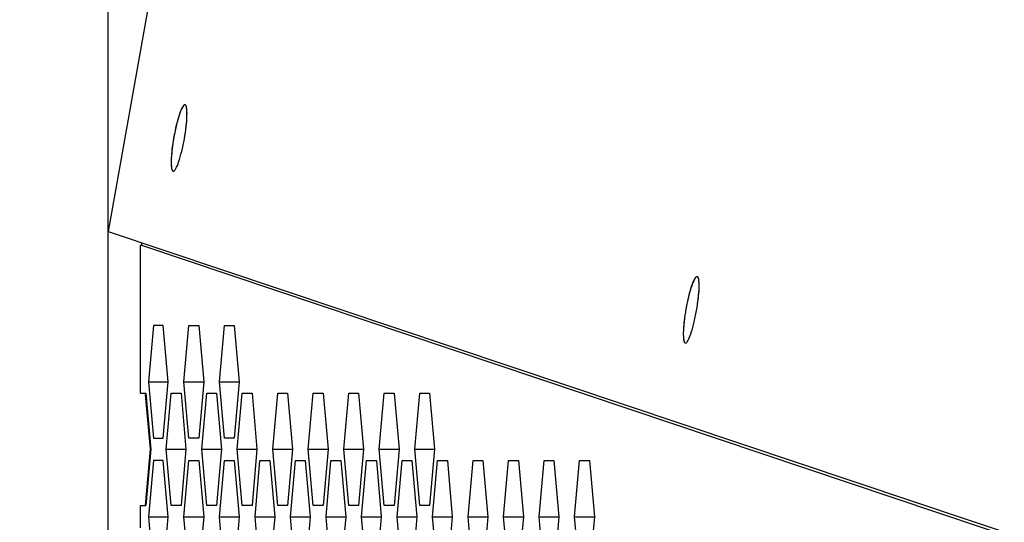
# Model space of a CAD drawing. Header units: millimetres. Extents: x 0 to 420, y 0 to 297.
# Tile 261 of 514: x 225.99 to 230.38, y 221.8 to 224.03. Entities that reach past the tile are written whole.
import ezdxf

# ---------------------------------------------------------------- set-up
doc = ezdxf.new("R2010")
doc.units = ezdxf.units.MM
doc.header["$LTSCALE"] = 23.1
doc.layers.get('0').update_dxf_attribs({"linetype": 'CONTINUOUS'})
doc.layers.add('02___PRT_ALL_AXES', color=7, linetype='CONTINUOUS')
doc.layers.add('DIM_PILOTEES', color=7, linetype='CONTINUOUS')
doc.styles.get("Standard").update_dxf_attribs({"font": 'txt', "width": 0.7})
doc.dimstyles.new('DIMSTYLE_1', dxfattribs={"dimtxt": 2.5, "dimasz": 3.5, "dimexe": 2, "dimexo": 0, "dimtad": 1, "dimdec": 0, "dimlfac": 10, "dimdsep": 46, "dimtxsty": 'Standard', "dimblk": '_FILLED', "dimblk1": '_FILLED', "dimblk2": '_FILLED', "dimcen": 0.09, "dimazin": 2, "dimtp": 1.2, "dimtm": 1.2, "dimtfac": 1, "dimtdec": 0, "dimtofl": 0, "dimtmove": 0, "dimatfit": 3, "dimldrblk": '_FILLED', "dimfxl": 0, "dimtolj": 1, "dimarcsym": 0})
doc.dimstyles.new('DIMSTYLE_2', dxfattribs={"dimtxt": 2.5, "dimasz": 3.5, "dimexe": 2, "dimexo": 0, "dimtad": 1, "dimdec": 0, "dimlfac": 10, "dimdsep": 46, "dimtxsty": 'Standard', "dimblk": '_FILLED', "dimblk1": '_FILLED', "dimblk2": '_FILLED', "dimcen": 0.09, "dimazin": 2, "dimtp": 0.5, "dimtm": 0.5, "dimtfac": 1, "dimtdec": 0, "dimtofl": 0, "dimtmove": 0, "dimatfit": 3, "dimldrblk": '_FILLED', "dimfxl": 0, "dimtolj": 1, "dimarcsym": 0})
doc.dimstyles.new('DIMSTYLE_4', dxfattribs={"dimtxt": 2.5, "dimasz": 3.5, "dimexe": 2, "dimexo": 0, "dimtad": 1, "dimdec": 0, "dimlfac": 10, "dimdsep": 46, "dimtxsty": 'Standard', "dimblk": '_FILLED', "dimblk1": '_FILLED', "dimblk2": '_FILLED', "dimcen": 0.09, "dimazin": 2, "dimtp": 0.8, "dimtm": 0.8, "dimtfac": 1, "dimtdec": 0, "dimtofl": 0, "dimtmove": 0, "dimatfit": 3, "dimldrblk": '_FILLED', "dimfxl": 0, "dimtolj": 1, "dimarcsym": 0})

# ---------------------------------------------------------------- blocks, each defined once
blk = doc.blocks.new('_FILLED')
at = {"color": 0, "linetype": 'ByBlock'}
blk.add_solid([(0, 0), (-1, 0.1429), (-1, -0.1429)], dxfattribs=at)
blk = doc.blocks.new('*D1')
at = {"layer": 'DIM_PILOTEES', "color": 2, "linetype": 'Continuous'}
for p, q in [((273.9153, 254.2086), (213.2201, 254.2086)), ((215.2201, 254.2086), (215.2201, 191.8279)), ((215.2201, 129.4471), (215.2201, 191.8279)), ((273.9407, 129.4471), (213.2201, 129.4471))]:
    blk.add_line(p, q, dxfattribs=at)
at = {"layer": 'DIM_PILOTEES', "color": 2, "linetype": 'Continuous', "xscale": 3.5, "yscale": 3.5, "zscale": 3.5}
for p, rotation in [((215.2201, 254.2086), 90), ((215.2201, 129.4471), 270)]:
    blk.add_blockref('_FILLED', p, dxfattribs=dict(at, rotation=rotation))
at = {"layer": 'DIM_PILOTEES', "color": 2, "linetype": 'Continuous', "insert": (212.0951, 191.6644), "char_height": 2.5, "width": 10.982143, "attachment_point": 2, "rotation": 90, "line_spacing_factor": 0.9}
blk.add_mtext('{\\ftxt;\\W0.0001;\\H0.0001;\\~}{\\ftxt;\\W2.9285714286;\\H2.5; }{\\ftxt;\\W0.0001;\\H0.0001;\\~}', dxfattribs=at)
blk = doc.blocks.new('*D2')
at = {"layer": 'DIM_PILOTEES', "color": 2, "linetype": 'Continuous'}
for p, q in [((226.3883, 206.1532), (226.3883, 267.8625)), ((243.2945, 226.4959), (243.2945, 267.8625)), ((226.3883, 265.8625), (218.8883, 265.8625)), ((218.8883, 265.8625), (234.8414, 265.8625)), ((250.7945, 265.8625), (234.8414, 265.8625)), ((243.2945, 265.8625), (250.7945, 265.8625))]:
    blk.add_line(p, q, dxfattribs=at)
at = {"layer": 'DIM_PILOTEES', "color": 2, "linetype": 'Continuous', "xscale": 3.5, "yscale": 3.5, "zscale": 3.5}
blk.add_blockref('_FILLED', (226.3883, 265.8625), dxfattribs=at)
at = {"layer": 'DIM_PILOTEES', "color": 2, "linetype": 'Continuous', "xscale": 3.5, "yscale": 3.5, "zscale": 3.5, "rotation": 180}
blk.add_blockref('_FILLED', (243.2945, 265.8625), dxfattribs=at)
at = {"layer": 'DIM_PILOTEES', "color": 2, "linetype": 'Continuous', "insert": (235.5503, 268.9875), "char_height": 2.5, "width": 8.035714, "attachment_point": 2, "line_spacing_factor": 0.9}
blk.add_mtext('{\\ftxt;\\W0.0001;\\H0.0001;\\~}{\\ftxt;\\W2.1428571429;\\H2.5; }{\\ftxt;\\W0.0001;\\H0.0001;\\~}', dxfattribs=at)
blk = doc.blocks.new('*D9')
at = {"layer": 'DIM_PILOTEES', "color": 2, "linetype": 'Continuous'}
for p, q in [((226.3883, 206.1532), (226.3883, 279.9641)), ((276.2211, 241.5579), (276.2211, 279.9641)), ((226.3883, 277.9641), (251.3047, 277.9641)), ((276.2211, 277.9641), (251.3047, 277.9641))]:
    blk.add_line(p, q, dxfattribs=at)
at = {"layer": 'DIM_PILOTEES', "color": 2, "linetype": 'Continuous', "xscale": 3.5, "yscale": 3.5, "zscale": 3.5, "rotation": 180}
blk.add_blockref('_FILLED', (226.3883, 277.9641), dxfattribs=at)
at = {"layer": 'DIM_PILOTEES', "color": 2, "linetype": 'Continuous', "xscale": 3.5, "yscale": 3.5, "zscale": 3.5}
blk.add_blockref('_FILLED', (276.2211, 277.9641), dxfattribs=at)
at = {"layer": 'DIM_PILOTEES', "color": 2, "linetype": 'Continuous', "insert": (253.158, 281.0891), "char_height": 2.5, "width": 8.839286, "attachment_point": 2, "line_spacing_factor": 0.9}
blk.add_mtext('{\\ftxt;\\W0.0001;\\H0.0001;\\~}{\\ftxt;\\W2.3571428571;\\H2.5; }{\\ftxt;\\W0.0001;\\H0.0001;\\~}', dxfattribs=at)

msp = doc.modelspace()

# ---------------------------------------------------------------- linework, layer by layer
at = {"color": 7, "linetype": 'Continuous'}
for p, q in [((227.1719, 227.4965), (226.3883, 223.0907)), ((226.3883, 223.0907), (231.3956, 221.4117)), ((226.5676, 222.422), (226.6554, 222.422)), ((226.7257, 222.422), (226.8135, 222.422)), ((226.8838, 222.422), (226.9716, 222.422)), ((226.6466, 222.122), (226.7345, 222.122)), ((226.8047, 222.122), (226.8926, 222.122)), ((226.9628, 222.122), (227.0506, 222.122)), ((227.1209, 222.122), (227.2087, 222.122)), ((227.279, 222.122), (227.3668, 222.122)), ((227.4371, 222.122), (227.5249, 222.122)), ((227.5952, 222.122), (227.683, 222.122)), ((227.7533, 222.122), (227.8411, 222.122)), ((226.5676, 221.822), (226.6554, 221.822)), ((226.7257, 221.822), (226.8135, 221.822)), ((226.8838, 221.822), (226.9716, 221.822)), ((227.0419, 221.822), (227.1297, 221.822)), ((227.2, 221.822), (227.2878, 221.822)), ((227.358, 221.822), (227.4459, 221.822)), ((227.5161, 221.822), (227.604, 221.822)), ((227.6742, 221.822), (227.7621, 221.822)), ((227.8323, 221.822), (227.9201, 221.822)), ((227.9904, 221.822), (228.0782, 221.822)), ((228.1485, 221.822), (228.2363, 221.822)), ((228.3066, 221.822), (228.3944, 221.822)), ((228.4647, 221.822), (228.5525, 221.822))]:
    msp.add_line(p, q, dxfattribs=at)
at = {"color": 3, "linetype": 'Continuous'}
for p, q in [((226.5324, 222.372), (226.5324, 223.0294)), ((226.5324, 223.0294), (226.5369, 223.0294)), ((226.5369, 223.0294), (231.4262, 221.3887)), ((226.5895, 222.672), (226.5676, 222.422)), ((226.6335, 222.672), (226.5895, 222.672)), ((226.6554, 222.422), (226.6335, 222.672)), ((226.7257, 222.422), (226.7476, 222.672)), ((226.7476, 222.672), (226.7916, 222.672)), ((226.7916, 222.672), (226.8135, 222.422)), ((226.8838, 222.422), (226.9057, 222.672)), ((226.9057, 222.672), (226.9496, 222.672)), ((226.9496, 222.672), (226.9716, 222.422)), ((226.5676, 222.422), (226.5895, 222.172)), ((226.6335, 222.172), (226.6554, 222.422)), ((226.7476, 222.172), (226.7257, 222.422)), ((226.8135, 222.422), (226.7916, 222.172)), ((226.9057, 222.172), (226.8838, 222.422)), ((226.9716, 222.422), (226.9496, 222.172)), ((226.5324, 222.372), (226.5555, 222.372)), ((226.5764, 222.122), (226.555, 222.3651)), ((226.5555, 222.372), (226.5785, 222.122)), ((226.6466, 222.122), (226.6686, 222.372)), ((226.6686, 222.372), (226.7125, 222.372)), ((226.7125, 222.372), (226.7345, 222.122)), ((226.8047, 222.122), (226.8267, 222.372)), ((226.8267, 222.372), (226.8706, 222.372)), ((226.8706, 222.372), (226.8926, 222.122)), ((226.9628, 222.122), (226.9848, 222.372)), ((226.9848, 222.372), (227.0287, 222.372)), ((227.0287, 222.372), (227.0506, 222.122)), ((227.1209, 222.122), (227.1429, 222.372)), ((227.1429, 222.372), (227.1868, 222.372)), ((227.1868, 222.372), (227.2087, 222.122)), ((227.279, 222.122), (227.301, 222.372)), ((227.301, 222.372), (227.3449, 222.372)), ((227.3449, 222.372), (227.3668, 222.122)), ((227.4371, 222.122), (227.459, 222.372)), ((227.459, 222.372), (227.503, 222.372)), ((227.503, 222.372), (227.5249, 222.122)), ((227.5952, 222.122), (227.6171, 222.372)), ((227.6171, 222.372), (227.6611, 222.372)), ((227.6611, 222.372), (227.683, 222.122)), ((227.7533, 222.122), (227.7752, 222.372)), ((227.7752, 222.372), (227.8191, 222.372)), ((227.8191, 222.372), (227.8411, 222.122)), ((226.5895, 222.172), (226.6335, 222.172)), ((226.7916, 222.172), (226.7476, 222.172)), ((226.9496, 222.172), (226.9057, 222.172)), ((226.5544, 221.872), (226.5764, 222.122)), ((226.5785, 222.122), (226.5555, 221.872)), ((226.6686, 221.872), (226.6466, 222.122)), ((226.7345, 222.122), (226.7125, 221.872)), ((226.8267, 221.872), (226.8047, 222.122)), ((226.8926, 222.122), (226.8706, 221.872)), ((226.9848, 221.872), (226.9628, 222.122)), ((227.0506, 222.122), (227.0287, 221.872)), ((227.1429, 221.872), (227.1209, 222.122)), ((227.2087, 222.122), (227.1868, 221.872)), ((227.301, 221.872), (227.279, 222.122)), ((227.3668, 222.122), (227.3449, 221.872)), ((227.459, 221.872), (227.4371, 222.122)), ((227.5249, 222.122), (227.503, 221.872)), ((227.6171, 221.872), (227.5952, 222.122)), ((227.683, 222.122), (227.6611, 221.872)), ((227.7752, 221.872), (227.7533, 222.122)), ((227.8411, 222.122), (227.8191, 221.872)), ((226.5895, 222.072), (226.5676, 221.822)), ((226.6335, 222.072), (226.5895, 222.072)), ((226.6554, 221.822), (226.6335, 222.072)), ((226.7257, 221.822), (226.7476, 222.072)), ((226.7476, 222.072), (226.7916, 222.072)), ((226.7916, 222.072), (226.8135, 221.822)), ((226.8838, 221.822), (226.9057, 222.072)), ((226.9057, 222.072), (226.9496, 222.072)), ((226.9496, 222.072), (226.9716, 221.822)), ((227.0419, 221.822), (227.0638, 222.072)), ((227.0638, 222.072), (227.1077, 222.072)), ((227.1077, 222.072), (227.1297, 221.822)), ((227.2, 221.822), (227.2219, 222.072)), ((227.2219, 222.072), (227.2658, 222.072)), ((227.2658, 222.072), (227.2878, 221.822)), ((227.358, 221.822), (227.38, 222.072)), ((227.38, 222.072), (227.4239, 222.072)), ((227.4239, 222.072), (227.4459, 221.822)), ((227.5161, 221.822), (227.5381, 222.072)), ((227.5381, 222.072), (227.582, 222.072)), ((227.582, 222.072), (227.604, 221.822)), ((227.6742, 221.822), (227.6962, 222.072)), ((227.6962, 222.072), (227.7401, 222.072)), ((227.7401, 222.072), (227.7621, 221.822)), ((227.8323, 221.822), (227.8543, 222.072)), ((227.8543, 222.072), (227.8982, 222.072)), ((227.8982, 222.072), (227.9201, 221.822)), ((227.9904, 221.822), (228.0124, 222.072)), ((228.0124, 222.072), (228.0563, 222.072)), ((228.0563, 222.072), (228.0782, 221.822)), ((228.1485, 221.822), (228.1705, 222.072)), ((228.1705, 222.072), (228.2144, 222.072)), ((228.2144, 222.072), (228.2363, 221.822)), ((228.3066, 221.822), (228.3286, 222.072)), ((228.3286, 222.072), (228.3725, 222.072)), ((228.3725, 222.072), (228.3944, 221.822)), ((228.4647, 221.822), (228.4866, 222.072)), ((228.4866, 222.072), (228.5306, 222.072)), ((228.5306, 222.072), (228.5525, 221.822)), ((226.5324, 221.772), (226.5324, 221.872)), ((226.5324, 221.872), (226.5555, 221.872)), ((226.7125, 221.872), (226.6686, 221.872)), ((226.8706, 221.872), (226.8267, 221.872)), ((227.0287, 221.872), (226.9848, 221.872)), ((227.1868, 221.872), (227.1429, 221.872)), ((227.3449, 221.872), (227.301, 221.872)), ((227.503, 221.872), (227.459, 221.872)), ((227.6611, 221.872), (227.6171, 221.872)), ((227.8191, 221.872), (227.7752, 221.872)), ((226.5676, 221.822), (226.5895, 221.572)), ((226.6335, 221.572), (226.6554, 221.822)), ((226.7476, 221.572), (226.7257, 221.822)), ((226.8135, 221.822), (226.7916, 221.572)), ((226.9057, 221.572), (226.8838, 221.822)), ((226.9716, 221.822), (226.9496, 221.572)), ((227.0638, 221.572), (227.0419, 221.822)), ((227.1297, 221.822), (227.1077, 221.572)), ((227.2219, 221.572), (227.2, 221.822)), ((227.2878, 221.822), (227.2658, 221.572)), ((227.38, 221.572), (227.358, 221.822)), ((227.4459, 221.822), (227.4239, 221.572)), ((227.5381, 221.572), (227.5161, 221.822)), ((227.604, 221.822), (227.582, 221.572)), ((227.6962, 221.572), (227.6742, 221.822)), ((227.7621, 221.822), (227.7401, 221.572)), ((227.8543, 221.572), (227.8323, 221.822)), ((227.9201, 221.822), (227.8982, 221.572)), ((228.0124, 221.572), (227.9904, 221.822)), ((228.0782, 221.822), (228.0563, 221.572)), ((228.1705, 221.572), (228.1485, 221.822)), ((228.2363, 221.822), (228.2144, 221.572)), ((228.3286, 221.572), (228.3066, 221.822)), ((228.3944, 221.822), (228.3725, 221.572)), ((228.4866, 221.572), (228.4647, 221.822)), ((228.5525, 221.822), (228.5306, 221.572))]:
    msp.add_line(p, q, dxfattribs=at)
msp.add_arc((226.7012, 223.0295), 0.1642, 176.0894, 179.5241, dxfattribs=at)
at = {"color": 7, "linetype": 'Continuous'}
for points, knots in [([(226.7302, 223.6544), (226.7254, 223.6552), (226.7143, 223.6371), (226.7041, 223.6104), (226.6908, 223.5636), (226.6837, 223.5293), (226.6804, 223.5104)], [0, 0, 0, 0, 0.094592, 0.311188, 0.628222, 1, 1, 1, 1]), ([(226.7324, 223.6532), (226.7321, 223.6535), (226.7314, 223.654), (226.7306, 223.6543), (226.7302, 223.6544)], [0, 0, 0, 0, 0.520698, 1, 1, 1, 1]), ([(226.7274, 223.503), (226.7305, 223.5207), (226.7354, 223.5537), (226.7396, 223.5991), (226.7388, 223.6304), (226.7367, 223.6494), (226.7324, 223.6532)], [0, 0, 0, 0, 0.35472, 0.662956, 0.885709, 1, 1, 1, 1]), ([(226.6804, 223.5104), (226.677, 223.4916), (226.6718, 223.4571), (226.6682, 223.4089), (226.6686, 223.3805), (226.6727, 223.3599), (226.6775, 223.359)], [0, 0, 0, 0, 0.372218, 0.689113, 0.905436, 1, 1, 1, 1]), ([(226.6775, 223.359), (226.6823, 223.3582), (226.6934, 223.3762), (226.7036, 223.403), (226.717, 223.4498), (226.724, 223.4841), (226.7274, 223.503)], [0, 0, 0, 0, 0.094592, 0.311188, 0.628222, 1, 1, 1, 1]), ([(229.0099, 222.89), (229.0051, 222.8908), (228.994, 222.8727), (228.9838, 222.846), (228.9705, 222.7992), (228.9634, 222.7649), (228.9601, 222.746)], [0, 0, 0, 0, 0.094592, 0.311188, 0.628222, 1, 1, 1, 1]), ([(229.0071, 222.7386), (229.0102, 222.7563), (229.0151, 222.7893), (229.0193, 222.8347), (229.0185, 222.866), (229.0164, 222.885), (229.0121, 222.8888)], [0, 0, 0, 0, 0.35472, 0.662956, 0.885709, 1, 1, 1, 1]), ([(229.0121, 222.8888), (229.0118, 222.8891), (229.0111, 222.8896), (229.0103, 222.8899), (229.0099, 222.89)], [0, 0, 0, 0, 0.520698, 1, 1, 1, 1]), ([(228.9601, 222.746), (228.9567, 222.7272), (228.9515, 222.6927), (228.9479, 222.6445), (228.9483, 222.6161), (228.9525, 222.5955), (228.9572, 222.5946)], [0, 0, 0, 0, 0.372218, 0.689113, 0.905436, 1, 1, 1, 1]), ([(228.9572, 222.5946), (228.962, 222.5938), (228.9731, 222.6118), (228.9833, 222.6386), (228.9967, 222.6854), (229.0037, 222.7197), (229.0071, 222.7386)], [0, 0, 0, 0, 0.094592, 0.311188, 0.628222, 1, 1, 1, 1])]:
    msp.add_open_spline(points, degree=3, knots=knots, dxfattribs=at)
at = {"layer": '02___PRT_ALL_AXES', "color": 7, "linetype": 'Continuous'}
for centre, radius, start, end in [((227.6075, 223.3455), 0.9416, 168.9843, 169.9157), ((227.6065, 223.3456), 0.9407, 169.9148, 170.8469), ((229.8862, 222.5812), 0.9407, 169.9148, 170.8469), ((229.8872, 222.5811), 0.9416, 168.9843, 169.9157)]:
    msp.add_arc(centre, radius, start, end, dxfattribs=at)
for points, knots in [([(226.7302, 223.6544), (226.7259, 223.6551), (226.7155, 223.6397), (226.706, 223.6156), (226.6933, 223.5738), (226.6865, 223.5427), (226.6832, 223.5254)], [0, 0, 0, 0, 0.094454, 0.307249, 0.62218, 1, 1, 1, 1]), ([(226.7274, 223.503), (226.7307, 223.5218), (226.7359, 223.5563), (226.7395, 223.6045), (226.7392, 223.6329), (226.735, 223.6535), (226.7302, 223.6544)], [0, 0, 0, 0, 0.372206, 0.689101, 0.905429, 1, 1, 1, 1]), ([(226.6778, 223.4953), (226.6752, 223.4791), (226.6712, 223.4492), (226.6681, 223.4084), (226.6691, 223.3804), (226.6715, 223.3636), (226.6754, 223.3601)], [0, 0, 0, 0, 0.359756, 0.66604, 0.885599, 1, 1, 1, 1]), ([(226.6775, 223.359), (226.6823, 223.3582), (226.6934, 223.3762), (226.7036, 223.403), (226.717, 223.4498), (226.724, 223.4841), (226.7274, 223.503)], [0, 0, 0, 0, 0.094586, 0.311181, 0.628221, 1, 1, 1, 1]), ([(226.6754, 223.3601), (226.6757, 223.3598), (226.6763, 223.3594), (226.6771, 223.3591), (226.6775, 223.359)], [0, 0, 0, 0, 0.520731, 1, 1, 1, 1]), ([(229.0099, 222.89), (229.0056, 222.8907), (228.9952, 222.8753), (228.9857, 222.8512), (228.973, 222.8094), (228.9662, 222.7783), (228.9629, 222.761)], [0, 0, 0, 0, 0.094454, 0.307249, 0.62218, 1, 1, 1, 1]), ([(229.0071, 222.7386), (229.0104, 222.7574), (229.0156, 222.7919), (229.0192, 222.8401), (229.0189, 222.8685), (229.0147, 222.8891), (229.0099, 222.89)], [0, 0, 0, 0, 0.372206, 0.689101, 0.905429, 1, 1, 1, 1]), ([(228.9572, 222.5946), (228.962, 222.5938), (228.9731, 222.6118), (228.9833, 222.6386), (228.9967, 222.6854), (229.0037, 222.7197), (229.0071, 222.7386)], [0, 0, 0, 0, 0.094586, 0.311181, 0.628221, 1, 1, 1, 1]), ([(228.9575, 222.7309), (228.9549, 222.7147), (228.9509, 222.6848), (228.9478, 222.644), (228.9488, 222.616), (228.9512, 222.5992), (228.9551, 222.5957)], [0, 0, 0, 0, 0.359756, 0.66604, 0.885599, 1, 1, 1, 1]), ([(228.9551, 222.5957), (228.9554, 222.5954), (228.9561, 222.595), (228.9568, 222.5947), (228.9572, 222.5946)], [0, 0, 0, 0, 0.520731, 1, 1, 1, 1])]:
    msp.add_open_spline(points, degree=3, knots=knots, dxfattribs=at)

# ---------------------------------------------------------------- dimensions: what is measured, and where the dimension line sits
at = {"layer": 'DIM_PILOTEES', "color": 2, "linetype": 'Continuous'}
for base, p1, p2, angle, text, dimstyle, picture, middle in [((226.3883, 277.9641), (276.2211, 241.5579), (226.3883, 206.1532), 180, '{\\ftxt;\\W0.0001;\\H0.0001;\\~}{\\ftxt;\\W2.3571428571;\\H2.5; }{\\ftxt;\\W0.0001;\\H0.0001;\\~}', 'DIMSTYLE_4', '*D9', (252.8009, 277.9641)), ((226.3883, 265.8625), (243.2945, 226.4959), (226.3883, 206.1532), 180, '{\\ftxt;\\W0.0001;\\H0.0001;\\~}{\\ftxt;\\W2.1428571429;\\H2.5; }{\\ftxt;\\W0.0001;\\H0.0001;\\~}', 'DIMSTYLE_2', '*D2', (235.1932, 265.8625)), ((215.2201, 254.2086), (273.9407, 129.4471), (273.9153, 254.2086), 90, '{\\ftxt;\\W0.0001;\\H0.0001;\\~}{\\ftxt;\\W2.9285714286;\\H2.5; }{\\ftxt;\\W0.0001;\\H0.0001;\\~}', 'DIMSTYLE_1', '*D1', (215.2201, 191.3072))]:
    dim = msp.add_linear_dim(base=base, p1=p1, p2=p2, angle=angle, text=text, dimstyle=dimstyle, dxfattribs=at)
    dim.commit()
    dim.dimension.update_dxf_attribs({"geometry": picture, "text_midpoint": middle, "dimtype": 160})

doc.saveas('drawing.dxf')
